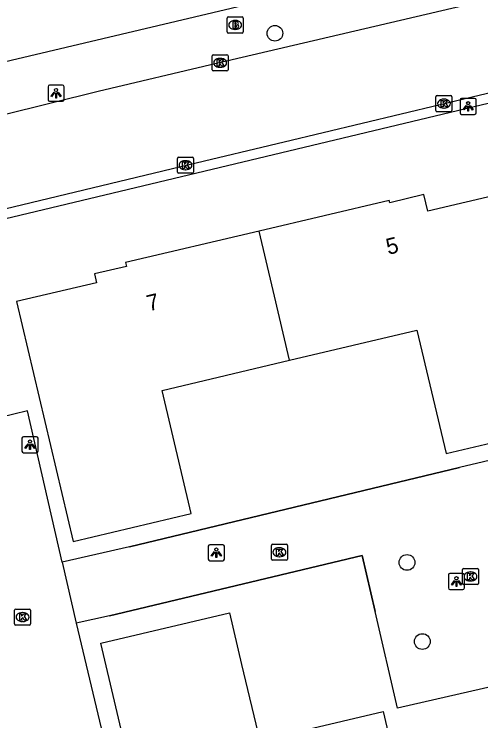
# Model space of a CAD drawing. Extents: x 157663 to 158496, y 379212 to 380934.
# Drawn here: x 158222.43 to 158251.44, y 380553.89 to 380597.82 of the extents above; entities that cross this region are included whole.
import ezdxf

# ---------------------------------------------------------------- set-up
doc = ezdxf.new("R2010")
doc.units = 0
for name, color, linetype in [('IMGEO_Boom', 7, 'Continuous'), ('IMGEO_Brandkraan', 7, 'Continuous'), ('IMGEO_Hek', 7, 'Continuous'), ('IMGEO_Kolk', 7, 'Continuous'), ('IMGEO_Lichtpunt', 7, 'Continuous'), ('IMGEO_Pand', 7, 'Continuous'), ('IMGEO_Pand_nummerreeks', 7, 'Continuous'), ('IMGEO_Rijbaan_lokaal_open', 7, 'Continuous'), ('IMGEO_Voetpad_open', 7, 'Continuous')]:
    doc.layers.add(name, color=color, linetype=linetype)

msp = doc.modelspace()

# ---------------------------------------------------------------- linework, layer by layer
at = {"layer": 'IMGEO_Boom'}
for centre in [(158238.641, 380596.633), (158246.852, 380563.739), (158247.805, 380558.821)]:
    msp.add_circle(centre, 0.489, dxfattribs=at)
at = {"layer": 'IMGEO_Brandkraan'}
for p, q in [((158235.671, 380596.723), (158235.671, 380597.575)), ((158235.746, 380597.649), (158236.598, 380597.649)), ((158236.159, 380597.429), (158236.184, 380597.429)), ((158236.672, 380597.575), (158236.672, 380596.723)), ((158236.598, 380596.649), (158235.746, 380596.649)), ((158236.182, 380596.869), (158236.157, 380596.869))]:
    msp.add_line(p, q, dxfattribs=at)
for points in [[(158235.671, 380596.723), (158235.671, 380597.575)], [(158235.746, 380597.649), (158236.598, 380597.649)], [(158236.019, 380597.349), (158236.019, 380596.949), (158236.232, 380596.949)], [(158236.25, 380597.349), (158236.019, 380597.349)], [(158236.672, 380597.575), (158236.672, 380596.723)], [(158236.198, 380597.268), (158236.144, 380597.268), (158236.144, 380597.192)], [(158236.144, 380597.192), (158236.197, 380597.192)], [(158236.206, 380597.116), (158236.144, 380597.116), (158236.144, 380597.035)], [(158236.144, 380597.035), (158236.206, 380597.035)], [(158236.598, 380596.649), (158235.746, 380596.649)]]:
    msp.add_lwpolyline(points, dxfattribs=at)
for centre, radius, start, end in [((158235.748, 380597.573), 0.0765, 91.552, 178.448), ((158235.748, 380597.573), 0.0765, 91.552, 178.448), ((158236.254, 380597.204), 0.145, 59.4692, 91.5367), ((158236.596, 380597.573), 0.0765, 1.552, 88.448), ((158236.596, 380597.573), 0.0765, 1.552, 88.448), ((158236.199, 380597.23), 0.0379, 267.8285, 90.9355), ((158236.207, 380597.075), 0.0404, 269.8759, 90.5077), ((158236.238, 380597.2), 0.251, 268.6676, 293.5347), ((158236.279, 380597.251), 0.0922, 285.5137, 58.1501), ((158236.284, 380597.059), 0.105, 301.3115, 78.989), ((158235.748, 380596.725), 0.0765, 181.552, 268.448), ((158235.748, 380596.725), 0.0765, 181.552, 268.448), ((158236.596, 380596.725), 0.0765, 271.552, 358.448), ((158236.596, 380596.725), 0.0765, 271.552, 358.448)]:
    msp.add_arc(centre, radius, start, end, dxfattribs=at)
for centre, major_axis, ratio, start_param, end_param in [((158236.158, 380597.149), (-0.387, 0.002), 0.722429, 4.712389, 7.853982), ((158236.183, 380597.149), (-0.39, 0.002), 0.717154, 1.570796, 4.712389)]:
    msp.add_ellipse(centre, major_axis=major_axis, ratio=ratio, start_param=start_param, end_param=end_param, dxfattribs=at)
at = {"layer": 'IMGEO_Hek'}
for points in [[(158229.59, 380564.718), (158250.109, 380569.646)], [(158228.361, 380560.43), (158244.059, 380564.165), (158244.869, 380560.687)]]:
    msp.add_lwpolyline(points, dxfattribs=at)
at = {"layer": 'IMGEO_Kolk'}
for p, q in [((158234.733, 380594.37), (158234.733, 380595.222)), ((158234.808, 380595.296), (158235.66, 380595.296)), ((158235.734, 380595.222), (158235.734, 380594.37)), ((158235.221, 380595.076), (158235.246, 380595.076)), ((158235.66, 380594.296), (158234.808, 380594.296)), ((158235.244, 380594.516), (158235.219, 380594.516)), ((158248.648, 380591.834), (158248.648, 380592.686)), ((158248.723, 380592.76), (158249.575, 380592.76)), ((158249.136, 380592.54), (158249.161, 380592.54)), ((158249.649, 380592.686), (158249.649, 380591.834)), ((158249.575, 380591.76), (158248.723, 380591.76)), ((158249.159, 380591.98), (158249.134, 380591.98)), ((158232.578, 380588.007), (158232.578, 380588.859)), ((158232.653, 380588.933), (158233.505, 380588.933)), ((158233.066, 380588.713), (158233.091, 380588.713)), ((158233.579, 380588.859), (158233.579, 380588.007)), ((158233.089, 380588.153), (158233.064, 380588.153)), ((158233.505, 380587.933), (158232.653, 380587.933)), ((158238.496, 380564.873), (158239.348, 380564.873)), ((158238.421, 380563.947), (158238.421, 380564.799)), ((158238.909, 380564.653), (158238.934, 380564.653)), ((158239.422, 380564.799), (158239.422, 380563.947)), ((158238.932, 380564.093), (158238.907, 380564.093)), ((158239.348, 380563.873), (158238.496, 380563.873)), ((158250.299, 380562.44), (158250.299, 380563.292)), ((158250.374, 380563.366), (158251.226, 380563.366)), ((158250.787, 380563.146), (158250.812, 380563.146)), ((158251.3, 380563.292), (158251.3, 380562.44)), ((158251.226, 380562.366), (158250.374, 380562.366)), ((158250.81, 380562.586), (158250.785, 380562.586)), ((158222.451, 380559.917), (158222.451, 380560.769)), ((158222.526, 380560.843), (158223.378, 380560.843)), ((158222.939, 380560.623), (158222.964, 380560.623)), ((158223.452, 380560.769), (158223.452, 380559.917)), ((158222.962, 380560.063), (158222.937, 380560.063)), ((158223.378, 380559.843), (158222.526, 380559.843))]:
    msp.add_line(p, q, dxfattribs=at)
for points in [[(158234.733, 380594.37), (158234.733, 380595.222)], [(158234.808, 380595.296), (158235.66, 380595.296)], [(158235.734, 380595.222), (158235.734, 380594.37)], [(158235.054, 380594.996), (158235.177, 380594.996), (158235.177, 380594.845), (158235.307, 380594.996), (158235.471, 380594.996), (158235.325, 380594.845), (158235.478, 380594.596), (158235.326, 380594.596), (158235.241, 380594.76), (158235.177, 380594.693), (158235.177, 380594.596), (158235.054, 380594.596), (158235.054, 380594.996)], [(158235.66, 380594.296), (158234.808, 380594.296)], [(158248.648, 380591.834), (158248.648, 380592.686)], [(158248.723, 380592.76), (158249.575, 380592.76)], [(158249.649, 380592.686), (158249.649, 380591.834)], [(158248.969, 380592.46), (158249.092, 380592.46), (158249.092, 380592.309), (158249.222, 380592.46), (158249.386, 380592.46), (158249.24, 380592.309), (158249.393, 380592.06), (158249.241, 380592.06), (158249.156, 380592.224), (158249.092, 380592.157), (158249.092, 380592.06), (158248.969, 380592.06), (158248.969, 380592.46)], [(158249.575, 380591.76), (158248.723, 380591.76)], [(158232.578, 380588.007), (158232.578, 380588.859)], [(158232.653, 380588.933), (158233.505, 380588.933)], [(158232.899, 380588.633), (158233.022, 380588.633), (158233.022, 380588.482), (158233.152, 380588.633), (158233.316, 380588.633), (158233.17, 380588.482), (158233.323, 380588.233), (158233.171, 380588.233), (158233.086, 380588.397), (158233.022, 380588.33), (158233.022, 380588.233), (158232.899, 380588.233), (158232.899, 380588.633)], [(158233.579, 380588.859), (158233.579, 380588.007)], [(158233.505, 380587.933), (158232.653, 380587.933)], [(158238.496, 380564.873), (158239.348, 380564.873)], [(158238.421, 380563.947), (158238.421, 380564.799)], [(158238.742, 380564.573), (158238.865, 380564.573), (158238.865, 380564.422), (158238.995, 380564.573), (158239.159, 380564.573), (158239.013, 380564.422), (158239.166, 380564.173), (158239.014, 380564.173), (158238.929, 380564.337), (158238.865, 380564.27), (158238.865, 380564.173), (158238.742, 380564.173), (158238.742, 380564.573)], [(158239.422, 380564.799), (158239.422, 380563.947)], [(158239.348, 380563.873), (158238.496, 380563.873)], [(158250.299, 380562.44), (158250.299, 380563.292)], [(158250.374, 380563.366), (158251.226, 380563.366)], [(158251.3, 380563.292), (158251.3, 380562.44)], [(158250.62, 380563.066), (158250.743, 380563.066), (158250.743, 380562.915), (158250.873, 380563.066), (158251.037, 380563.066), (158250.891, 380562.915), (158251.044, 380562.666), (158250.892, 380562.666), (158250.807, 380562.83), (158250.743, 380562.763), (158250.743, 380562.666), (158250.62, 380562.666), (158250.62, 380563.066)], [(158251.226, 380562.366), (158250.374, 380562.366)], [(158222.451, 380559.917), (158222.451, 380560.769)], [(158222.526, 380560.843), (158223.378, 380560.843)], [(158222.772, 380560.543), (158222.895, 380560.543), (158222.895, 380560.392), (158223.025, 380560.543), (158223.189, 380560.543), (158223.043, 380560.392), (158223.196, 380560.143), (158223.044, 380560.143), (158222.959, 380560.307), (158222.895, 380560.24), (158222.895, 380560.143), (158222.772, 380560.143), (158222.772, 380560.543)], [(158223.452, 380560.769), (158223.452, 380559.917)], [(158223.378, 380559.843), (158222.526, 380559.843)]]:
    msp.add_lwpolyline(points, dxfattribs=at)
for centre, start, end in [((158234.81, 380595.22), 91.552, 178.448), ((158234.81, 380595.22), 91.552, 178.448), ((158235.658, 380595.22), 1.552, 88.448), ((158235.658, 380595.22), 1.552, 88.448), ((158234.81, 380594.372), 181.552, 268.448), ((158234.81, 380594.372), 181.552, 268.448), ((158235.658, 380594.372), 271.552, 358.448), ((158235.658, 380594.372), 271.552, 358.448), ((158248.725, 380592.684), 91.552, 178.448), ((158248.725, 380592.684), 91.552, 178.448), ((158249.573, 380592.684), 1.552, 88.448), ((158249.573, 380592.684), 1.552, 88.448), ((158248.725, 380591.836), 181.552, 268.448), ((158248.725, 380591.836), 181.552, 268.448), ((158249.573, 380591.836), 271.552, 358.448), ((158249.573, 380591.836), 271.552, 358.448), ((158232.655, 380588.857), 91.552, 178.448), ((158232.655, 380588.857), 91.552, 178.448), ((158233.503, 380588.857), 1.552, 88.448), ((158233.503, 380588.857), 1.552, 88.448), ((158232.655, 380588.009), 181.552, 268.448), ((158232.655, 380588.009), 181.552, 268.448), ((158233.503, 380588.009), 271.552, 358.448), ((158233.503, 380588.009), 271.552, 358.448), ((158238.498, 380564.797), 91.552, 178.448), ((158238.498, 380564.797), 91.552, 178.448), ((158239.346, 380564.797), 1.552, 88.448), ((158239.346, 380564.797), 1.552, 88.448), ((158238.498, 380563.949), 181.552, 268.448), ((158238.498, 380563.949), 181.552, 268.448), ((158239.346, 380563.949), 271.552, 358.448), ((158239.346, 380563.949), 271.552, 358.448), ((158250.376, 380563.29), 91.552, 178.448), ((158250.376, 380563.29), 91.552, 178.448), ((158251.224, 380563.29), 1.552, 88.448), ((158251.224, 380563.29), 1.552, 88.448), ((158250.376, 380562.442), 181.552, 268.448), ((158250.376, 380562.442), 181.552, 268.448), ((158251.224, 380562.442), 271.552, 358.448), ((158251.224, 380562.442), 271.552, 358.448), ((158222.528, 380560.767), 91.552, 178.448), ((158222.528, 380560.767), 91.552, 178.448), ((158223.376, 380560.767), 1.552, 88.448), ((158223.376, 380560.767), 1.552, 88.448), ((158222.528, 380559.919), 181.552, 268.448), ((158222.528, 380559.919), 181.552, 268.448), ((158223.376, 380559.919), 271.552, 358.448), ((158223.376, 380559.919), 271.552, 358.448)]:
    msp.add_arc(centre, 0.0765, start, end, dxfattribs=at)
for centre, major_axis, ratio, start_param, end_param in [((158235.22, 380594.796), (-0.387, 0.002), 0.722429, 4.712389, 7.853982), ((158235.245, 380594.796), (-0.39, 0.002), 0.717154, 1.570796, 4.712389), ((158249.135, 380592.26), (-0.387, 0.002), 0.722429, 4.712389, 7.853982), ((158249.16, 380592.26), (-0.39, 0.002), 0.717154, 1.570796, 4.712389), ((158233.065, 380588.433), (-0.387, 0.002), 0.722429, 4.712389, 7.853982), ((158233.09, 380588.433), (-0.39, 0.002), 0.717154, 1.570796, 4.712389), ((158238.908, 380564.373), (-0.387, 0.002), 0.722429, 4.712389, 7.853982), ((158238.933, 380564.373), (-0.39, 0.002), 0.717154, 1.570796, 4.712389), ((158250.786, 380562.866), (-0.387, 0.002), 0.722429, 4.712389, 7.853982), ((158250.811, 380562.866), (-0.39, 0.002), 0.717154, 1.570796, 4.712389), ((158222.938, 380560.343), (-0.387, 0.002), 0.722429, 4.712389, 7.853982), ((158222.963, 380560.343), (-0.39, 0.002), 0.717154, 1.570796, 4.712389)]:
    msp.add_ellipse(centre, major_axis=major_axis, ratio=ratio, start_param=start_param, end_param=end_param, dxfattribs=at)
at = {"layer": 'IMGEO_Lichtpunt'}
for p, q in [((158225.436, 380593.408), (158224.628, 380593.408)), ((158225.436, 380593.408), (158224.628, 380593.408)), ((158224.534, 380593.313), (158224.534, 380592.506)), ((158224.534, 380593.313), (158224.534, 380592.506)), ((158225.53, 380592.506), (158225.53, 380593.313)), ((158225.53, 380592.506), (158225.53, 380593.313)), ((158251.058, 380592.585), (158250.25, 380592.585)), ((158251.058, 380592.585), (158250.25, 380592.585)), ((158224.628, 380592.412), (158225.436, 380592.412)), ((158224.628, 380592.412), (158225.436, 380592.412)), ((158250.156, 380592.49), (158250.156, 380591.683)), ((158250.156, 380592.49), (158250.156, 380591.683)), ((158251.152, 380591.683), (158251.152, 380592.49)), ((158251.152, 380591.683), (158251.152, 380592.49)), ((158250.25, 380591.589), (158251.058, 380591.589)), ((158250.25, 380591.589), (158251.058, 380591.589)), ((158222.916, 380571.458), (158222.916, 380570.651)), ((158222.916, 380571.458), (158222.916, 380570.651)), ((158223.818, 380571.553), (158223.01, 380571.553)), ((158223.818, 380571.553), (158223.01, 380571.553)), ((158223.912, 380570.651), (158223.912, 380571.458)), ((158223.912, 380570.651), (158223.912, 380571.458)), ((158223.01, 380570.557), (158223.818, 380570.557)), ((158223.01, 380570.557), (158223.818, 380570.557)), ((158235.402, 380564.842), (158234.594, 380564.842)), ((158235.402, 380564.842), (158234.594, 380564.842)), ((158234.5, 380564.747), (158234.5, 380563.94)), ((158234.5, 380564.747), (158234.5, 380563.94)), ((158235.496, 380563.94), (158235.496, 380564.747)), ((158235.496, 380563.94), (158235.496, 380564.747)), ((158234.594, 380563.846), (158235.402, 380563.846)), ((158234.594, 380563.846), (158235.402, 380563.846)), ((158249.426, 380562.959), (158249.426, 380562.152)), ((158249.426, 380562.959), (158249.426, 380562.152)), ((158250.328, 380563.054), (158249.52, 380563.054)), ((158250.328, 380563.054), (158249.52, 380563.054)), ((158250.422, 380562.152), (158250.422, 380562.959)), ((158250.422, 380562.152), (158250.422, 380562.959)), ((158249.52, 380562.058), (158250.328, 380562.058)), ((158249.52, 380562.058), (158250.328, 380562.058))]:
    msp.add_line(p, q, dxfattribs=at)
for points in [[(158224.908, 380592.977), (158224.947, 380592.949), (158224.759, 380592.687), (158224.721, 380592.714), (158224.908, 380592.977)], [(158225.12, 380592.949), (158225.158, 380592.976), (158225.345, 380592.714), (158225.306, 380592.686), (158225.12, 380592.949)], [(158225.01, 380592.929), (158225.057, 380592.929), (158225.057, 380592.607), (158225.01, 380592.607), (158225.01, 380592.929)], [(158250.53, 380592.154), (158250.569, 380592.126), (158250.381, 380591.864), (158250.343, 380591.891), (158250.53, 380592.154)], [(158250.632, 380592.106), (158250.679, 380592.106), (158250.679, 380591.784), (158250.632, 380591.784), (158250.632, 380592.106)], [(158250.742, 380592.126), (158250.78, 380592.153), (158250.967, 380591.891), (158250.928, 380591.863), (158250.742, 380592.126)], [(158223.29, 380571.122), (158223.329, 380571.094), (158223.141, 380570.832), (158223.103, 380570.859), (158223.29, 380571.122)], [(158223.392, 380571.074), (158223.439, 380571.074), (158223.439, 380570.752), (158223.392, 380570.752), (158223.392, 380571.074)], [(158223.502, 380571.094), (158223.54, 380571.121), (158223.727, 380570.859), (158223.688, 380570.831), (158223.502, 380571.094)], [(158234.874, 380564.411), (158234.913, 380564.383), (158234.725, 380564.121), (158234.687, 380564.148), (158234.874, 380564.411)], [(158235.086, 380564.383), (158235.124, 380564.41), (158235.311, 380564.148), (158235.272, 380564.12), (158235.086, 380564.383)], [(158234.976, 380564.363), (158235.023, 380564.363), (158235.023, 380564.041), (158234.976, 380564.041), (158234.976, 380564.363)], [(158249.8, 380562.623), (158249.839, 380562.595), (158249.651, 380562.333), (158249.613, 380562.36), (158249.8, 380562.623)], [(158249.902, 380562.575), (158249.949, 380562.575), (158249.949, 380562.253), (158249.902, 380562.253), (158249.902, 380562.575)], [(158250.012, 380562.595), (158250.05, 380562.622), (158250.237, 380562.36), (158250.198, 380562.332), (158250.012, 380562.595)]]:
    msp.add_lwpolyline(points, dxfattribs=at)
for centre in [(158225.033, 380593.111), (158250.655, 380592.288), (158223.415, 380571.256), (158234.999, 380564.545), (158249.925, 380562.757)]:
    msp.add_circle(centre, 0.0994, dxfattribs=at)
for centre, start, end in [((158224.628, 380593.313), 90, 180), ((158224.628, 380593.313), 90, 180), ((158225.436, 380593.313), 0, 90), ((158225.436, 380593.313), 0, 90), ((158250.25, 380592.49), 90, 180), ((158250.25, 380592.49), 90, 180), ((158251.058, 380592.49), 0, 90), ((158251.058, 380592.49), 0, 90), ((158224.628, 380592.506), 180, 270), ((158224.628, 380592.506), 180, 270), ((158225.436, 380592.506), 270, 0), ((158225.436, 380592.506), 270, 360), ((158250.25, 380591.683), 180, 270), ((158250.25, 380591.683), 180, 270), ((158251.058, 380591.683), 270, 0), ((158251.058, 380591.683), 270, 360), ((158223.01, 380571.458), 90, 180), ((158223.01, 380571.458), 90, 180), ((158223.818, 380571.458), 0, 90), ((158223.818, 380571.458), 0, 90), ((158223.01, 380570.651), 180, 270), ((158223.01, 380570.651), 180, 270), ((158223.818, 380570.651), 270, 0), ((158223.818, 380570.651), 270, 360), ((158234.594, 380564.747), 90, 180), ((158234.594, 380564.747), 90, 180), ((158235.402, 380564.747), 0, 90), ((158235.402, 380564.747), 0, 90), ((158234.594, 380563.94), 180, 270), ((158234.594, 380563.94), 180, 270), ((158235.402, 380563.94), 270, 0), ((158235.402, 380563.94), 270, 360), ((158249.52, 380562.959), 90, 180), ((158249.52, 380562.959), 90, 180), ((158250.328, 380562.959), 0, 90), ((158250.328, 380562.959), 0, 90), ((158249.52, 380562.152), 180, 270), ((158249.52, 380562.152), 180, 270), ((158250.328, 380562.152), 270, 0), ((158250.328, 380562.152), 270, 360)]:
    msp.add_arc(centre, 0.0946, start, end, dxfattribs=at)
at = {"layer": 'IMGEO_Pand'}
for points in [[(158252.908, 380586.688), (158248.148, 380585.565), (158247.903, 380586.603), (158245.78, 380586.102), (158245.747, 380586.243), (158237.654, 380584.333)], [(158237.654, 380584.333), (158229.361, 380582.375), (158229.416, 380582.144), (158227.421, 380581.673), (158227.549, 380581.128), (158222.578, 380579.955), (158226.098, 380565.044), (158233.439, 380566.777), (158231.631, 380574.435), (158239.55, 380576.304)], [(158239.55, 380576.304), (158238.527, 380580.635), (158237.654, 380584.333)], [(158239.55, 380576.304), (158247.47, 380578.174), (158249.279, 380570.513), (158256.327, 380572.177), (158254.728, 380578.95)], [(158244.27, 380546.547), (158232.594, 380543.79), (158231.456, 380548.609), (158230.445, 380548.37), (158229.942, 380550.498), (158229.763, 380550.456), (158227.812, 380558.721), (158235.815, 380560.61), (158236.572, 380557.404), (158237.694, 380552.652), (158240.274, 380553.261), (158245.371, 380554.464), (158247.079, 380547.23)]]:
    msp.add_lwpolyline(points, dxfattribs=at)
at = {"layer": 'IMGEO_Rijbaan_lokaal_open'}
for points in [[(158274.446, 380604.09), (158253.309, 380599.03), (158249.634, 380598.178), (158235.01, 380594.753), (158227.647, 380593.019), (158218.704, 380590.793)], [(158220.197, 380585.318), (158233.307, 380588.484), (158239.207, 380589.889), (158251.335, 380592.777), (158255.011, 380593.655), (158271.699, 380597.627), (158275.397, 380598.476)]]:
    msp.add_lwpolyline(points, dxfattribs=at)
at = {"layer": 'IMGEO_Voetpad_open'}
for points in [[(158277.805, 380608.138), (158263.48, 380604.733), (158252.238, 380602.054), (158209.338, 380591.898), (158209.284, 380591.839)], [(158270.622, 380596.741), (158276.052, 380573.949), (158276.091, 380573.783), (158276.819, 380570.638), (158255.412, 380565.654), (158257.404, 380557.232), (158246.269, 380554.686), (158244.869, 380560.687), (158244.059, 380564.165), (158228.361, 380560.43), (158226.289, 380559.958)], [(158218.078, 380583.925), (158220.427, 380584.764), (158267.677, 380596.065)], [(158267.677, 380596.065), (158270.53, 380584.007), (158269.772, 380583.761), (158272.045, 380574.154), (158256.573, 380570.551), (158256.438, 380571.128), (158250.109, 380569.646), (158229.59, 380564.718), (158225.417, 380563.757)], [(158225.417, 380563.757), (158223.255, 380573.155), (158220.689, 380572.538), (158218.078, 380583.925)], [(158225.417, 380563.757), (158226.289, 380559.958)], [(158226.289, 380559.958), (158230.238, 380543.354), (158232.907, 380532.013)]]:
    msp.add_lwpolyline(points, dxfattribs=at)

# ---------------------------------------------------------------- texts
at = {"layer": 'IMGEO_Pand_nummerreeks'}
for s, p in [('5', (158245.679, 380582.857)), ('7', (158230.8, 380579.345))]:
    msp.add_text(s, height=1, rotation=13.2818, dxfattribs=at).set_placement(p)

doc.saveas('drawing.dxf')
